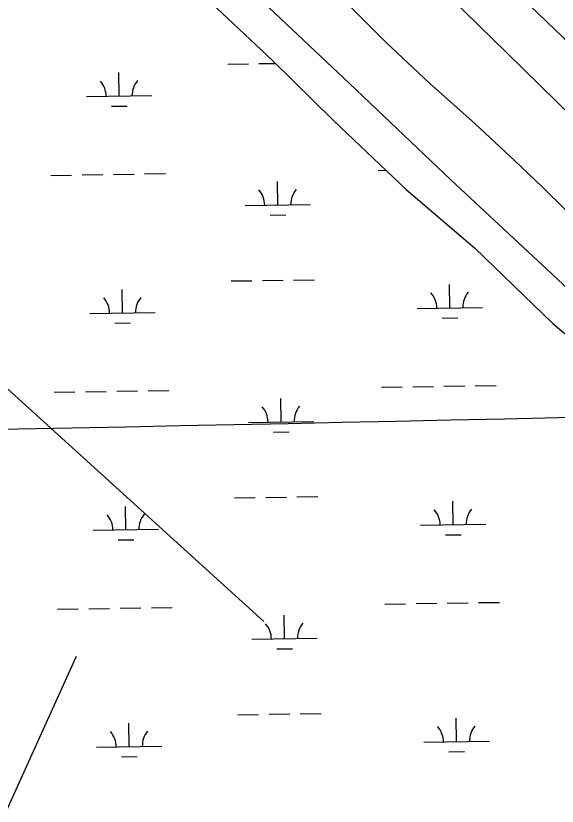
# Model space of a CAD drawing. Extents: x 3823584 to 3861785, y 301729 to 327625.
# Drawn here: x 3854360 to 3855190, y 313046 to 314258 of the extents above; entities that cross this region are included whole.
import ezdxf

# ---------------------------------------------------------------- set-up
doc = ezdxf.new("R2010")
doc.units = 0
for name, color, linetype in [('V-GRID-MAJR', 7, 'Continuous'), ('V-LEVE-TOET', 7, 'Continuous'), ('V-RIVR-IDEN', 7, 'Continuous'), ('V-ROAD-CNTR', 7, 'Continuous'), ('V-TOPO-SHOR', 7, 'Continuous'), ('V-WETL-SWMP', 7, 'Continuous')]:
    doc.layers.add(name, color=color, linetype=linetype)

msp = doc.modelspace()

# ---------------------------------------------------------------- linework, layer by layer
at = {"layer": 'V-GRID-MAJR'}
for points in [[(3854375.376, 307564.97000000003), (3854280.204, 313623.11100000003), (3854185.002, 319683.177), (3854089.801, 325743.239), (3854089.771, 325745.168)], [(3827733.773, 313215.73), (3833043.082, 313295.662), (3838352.38, 313376.366), (3843661.667, 313457.842), (3848970.941, 313540.09), (3854280.204, 313623.11100000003), (3859589.454, 313706.903), (3859589.455, 313706.903)]]:
    msp.add_spline(points, degree=3, dxfattribs=at)
at = {"layer": 'V-LEVE-TOET'}
for points in [[(3855969.384, 313095.01900000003), (3855879.1410000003, 313182.973), (3855738.312, 313323.101), (3855616.7490000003, 313447.925), (3855461.7320000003, 313596.153), (3855320.848, 313731.51900000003), (3855190.14, 313854.862), (3855028.017, 314006.349), (3854871.808, 314154.591), (3854677.518, 314338.196), (3854525.7060000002, 314489.167), (3854361.3850000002, 314656.55), (3854215.27, 314819.755)], [(3854841.3370000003, 314304.843), (3854928.021, 314217.72500000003), (3854994.3540000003, 314155.05), (3855064.66, 314092.72500000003), (3855125.116, 314036.466), (3855167.5, 313995.896), (3855203.205, 313960.957), (3855251.4760000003, 313914.762), (3855306.811, 313861.737), (3855348.041, 313824.355), (3855393.974, 313781.759), (3855426.1520000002, 313750.83), (3855501.514, 313679.715), (3855596.918, 313591.702), (3855676.174, 313514.196), (3855787.259, 313409.729), (3855887.718, 313312.929), (3855969.683, 313229.438), (3856047.773, 313154.069)]]:
    msp.add_lwpolyline(points, dxfattribs=at)
at = {"layer": 'V-ROAD-CNTR'}
for points in [[(3855998.6579631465, 313465.0600445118), (3855998.6579631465, 313465.0600445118), (3855513.03693439, 313924.9931246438), (3854967.8320248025, 314447.7400791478), (3854740.2774799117, 314672.94762873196), (3854483.811992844, 314932.5751094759), (3854219.7055210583, 315200.689573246)], [(3854164.9436305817, 315158.88865684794), (3854709.705541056, 314596.057782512), (3855112.6307352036, 314201.91457079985), (3855318.51732343, 314000.4159737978), (3855687.085586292, 313658.724657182), (3855887.807184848, 313468.5970374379)]]:
    msp.add_lwpolyline(points, dxfattribs=at)
msp.add_spline([(3854116.1287282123, 316942.4040898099), (3854169.422621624, 316931.5211115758), (3854298.8423627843, 316901.8171709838), (3854437.5830853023, 316854.58426545), (3854560.470839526, 316798.18137825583), (3854671.19361808, 316730.1535143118), (3854747.11346624, 316675.9476227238), (3854806.6103472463, 316630.036714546), (3854875.806208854, 316567.34183993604), (3854972.811014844, 316478.0100186), (3855148.5016634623, 316306.8263609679), (3855485.0009904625, 315981.5860114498), (3856075.101810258, 315410.1011544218), (3856623.4737135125, 314884.7812050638), (3857154.4816514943, 314370.3702338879), (3857470.64801916, 314060.5538535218), (3857747.384465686, 313795.587383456), (3858247.579465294, 313313.318347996), (3858629.526701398, 312940.329093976), (3859041.8298767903, 312538.4968976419), (3859429.78910087, 312165.72064319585), (3859613.3237338, 311989.1799962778)], degree=3, dxfattribs=at)
at = {"layer": 'V-TOPO-SHOR'}
msp.add_line((3854213.523, 312749.536), (3854453.3840199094, 313276.24129614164), dxfattribs=at)
msp.add_lwpolyline([(3853061.742, 313042.234), (3853158.222746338, 313202.80431671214), (3853732.3664036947, 314244.2742068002), (3854740.4558485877, 313329.65000845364)], dxfattribs=at)
at = {"layer": 'V-WETL-SWMP'}
for p, q in [((3854638.954963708, 314298.4769670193), (3854753.9809685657, 314189.90297143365)), ((3854753.9809685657, 314189.90297143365), (3854848.0729719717, 314097.5879745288)), ((3854685.1502156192, 314184.3437905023), (3854717.1464125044, 314184.8371309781)), ((3854733.1445109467, 314185.0838012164), (3854758.494516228, 314185.4746659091)), ((3854518.821876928, 314135.34370129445), (3854518.2668688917, 314171.33942279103)), ((3854468.8278192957, 314134.57285680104), (3854568.8159345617, 314136.1145457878)), ((3854507.061201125, 314119.72953254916), (3854531.0583487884, 314120.0995379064)), ((3854848.0729719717, 314097.5879745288), (3854958.9539756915, 313991.84797790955)), ((3854915.6900460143, 314021.37762959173), (3854927.792928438, 314021.5642405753)), ((3854413.8416964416, 314013.63976923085), (3854445.837893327, 314014.1331097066)), ((3854461.83599177, 314014.37977994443), (3854493.832188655, 314014.87312042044)), ((3854509.830287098, 314015.1197906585), (3854541.826483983, 314015.6131311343)), ((3854557.8245824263, 314015.8598013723), (3854589.8207793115, 314016.3531418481)), ((3854761.8987026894, 313968.25833230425), (3854761.3436946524, 314004.25405380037)), ((3854958.9539756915, 313991.84797790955), (3855063.524977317, 313902.4289793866)), ((3854711.904645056, 313967.4874878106), (3854811.8927603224, 313969.0291767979)), ((3854750.138026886, 313952.64416355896), (3854774.135174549, 313953.014168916)), ((3855063.524977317, 313902.4289793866), (3855183.570980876, 313786.3689826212)), ((3854690.2790294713, 313851.7083280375), (3854722.2752263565, 313852.2016685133)), ((3854738.2733247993, 313852.44833875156), (3854770.269521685, 313852.9416792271)), ((3854786.2676201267, 313853.1883494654), (3854818.2638170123, 313853.6816899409)), ((3854523.9506907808, 313802.7082388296), (3854523.395682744, 313838.7039603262)), ((3855025.7990403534, 313810.4460991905), (3855025.2440323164, 313846.4418206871)), ((3854473.956633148, 313801.9373943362), (3854573.944748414, 313803.47908332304)), ((3854975.8049827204, 313809.6752546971), (3855075.7930979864, 313811.21694368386)), ((3855014.0383645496, 313794.8319304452), (3855038.035512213, 313795.20193580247)), ((3854512.190014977, 313787.09407008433), (3854536.1871626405, 313787.4640754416)), ((3855183.570980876, 313786.3689826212), (3855299.880978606, 313688.45698055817)), ((3854418.970510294, 313681.00430676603), (3854450.96670718, 313681.49764724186)), ((3854466.964805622, 313681.7443174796), (3854498.9610025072, 313682.2376579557)), ((3854514.9591009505, 313682.48432819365), (3854546.9552978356, 313682.9776686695)), ((3854562.9533962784, 313683.2243389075), (3854594.9495931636, 313683.7176793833)), ((3854920.818859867, 313688.7421671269), (3854952.8150567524, 313689.2355076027)), ((3854968.8131551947, 313689.4821778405), (3855000.80935208, 313689.9755183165)), ((3855016.8074505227, 313690.22218855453), (3855048.8036474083, 313690.7155290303)), ((3855064.8017458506, 313690.96219926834), (3855096.7979427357, 313691.4555397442)), ((3854767.0275165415, 313635.6228698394), (3854766.472508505, 313671.61859133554)), ((3854717.033458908, 313634.8520253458), (3854817.021574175, 313636.39371433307)), ((3854755.2668407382, 313620.00870109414), (3854779.2639884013, 313620.37870645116)), ((3854695.407843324, 313519.0728655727), (3854727.404040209, 313519.5662060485)), ((3854743.4021386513, 313519.81287628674), (3854775.398335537, 313520.3062167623)), ((3854791.3964339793, 313520.55288700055), (3854823.392630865, 313521.04622747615)), ((3855030.9278542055, 313477.8106367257), (3855030.3728461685, 313513.80635822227)), ((3854529.079504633, 313470.0727763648), (3854528.5244965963, 313506.0684978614)), ((3854980.933796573, 313477.0397922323), (3855080.9219118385, 313478.58148121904)), ((3854479.0854470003, 313469.3019318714), (3854579.0735622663, 313470.8436208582)), ((3855019.167178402, 313462.1964679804), (3855043.1643260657, 313462.56647333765)), ((3854517.3188288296, 313454.4586076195), (3854541.315976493, 313454.8286129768)), ((3854925.947673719, 313356.1067046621), (3854957.9438706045, 313356.60004513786)), ((3854973.9419690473, 313356.84671537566), (3855005.9381659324, 313357.34005585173)), ((3855021.9362643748, 313357.5867260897), (3855053.9324612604, 313358.08006656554)), ((3855069.930559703, 313358.3267368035), (3855101.9267565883, 313358.82007727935)), ((3854424.0993241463, 313348.3688443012), (3854456.095521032, 313348.86218477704)), ((3854472.0936194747, 313349.1088550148), (3854504.08981636, 313349.60219549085)), ((3854520.0879148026, 313349.8488657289), (3854552.0841116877, 313350.34220620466)), ((3854568.082210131, 313350.5888764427), (3854600.0784070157, 313351.08221691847)), ((3854772.156330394, 313302.9874073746), (3854771.601322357, 313338.9831288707)), ((3854722.1622727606, 313302.216562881), (3854822.150388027, 313303.75825186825)), ((3854760.395654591, 313287.37323862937), (3854784.392802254, 313287.7432439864)), ((3854700.536657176, 313186.4374031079), (3854732.532854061, 313186.9307435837)), ((3854748.530952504, 313187.1774138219), (3854780.5271493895, 313187.6707542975)), ((3854796.5252478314, 313187.9174245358), (3854828.521444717, 313188.41076501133)), ((3854534.2083184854, 313137.4373139), (3854533.653310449, 313173.43303539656)), ((3855036.056668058, 313145.17517426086), (3855035.501660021, 313181.17089575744)), ((3854484.2142608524, 313136.6664694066), (3854584.202376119, 313138.2081583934)), ((3854986.062610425, 313144.40432976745), (3855086.050725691, 313145.9460187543)), ((3855024.2959922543, 313129.56100551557), (3855048.293139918, 313129.9310108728)), ((3854522.4476426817, 313121.82314515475), (3854546.444790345, 313122.193150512))]:
    msp.add_line(p, q, dxfattribs=at)
for centre, radius, start, end in [((3854463.5781863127, 314134.9667737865), 35.24628790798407, 0.11153765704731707, 41.65519599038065), ((3854574.050927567, 314136.6701223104), 35.246287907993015, 140.11153465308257, 181.6551929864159), ((3854706.6550120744, 313967.88140479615), 35.24628790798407, 0.11153765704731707, 41.65519599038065), ((3854817.1277533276, 313969.5847533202), 35.246287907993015, 140.11153465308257, 181.6551929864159), ((3854579.179741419, 313804.0346598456), 35.246287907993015, 140.11153465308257, 181.6551929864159), ((3854970.555349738, 313810.0691716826), 35.24628790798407, 0.11153765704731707, 41.65519599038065), ((3855081.028090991, 313811.77252020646), 35.246287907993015, 140.11153465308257, 181.6551929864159), ((3854468.7070001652, 313802.33131132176), 35.24628790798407, 0.11153765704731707, 41.65519599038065), ((3854711.783825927, 313635.2459423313), 35.24628790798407, 0.11153765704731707, 41.65519599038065), ((3854822.2565671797, 313636.94929085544), 35.246287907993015, 140.11153465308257, 181.6551929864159), ((3854975.68416359, 313477.4337092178), 35.24628790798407, 0.11153765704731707, 41.65519599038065), ((3855086.1569048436, 313479.13705774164), 35.246287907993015, 140.11153465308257, 181.6551929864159), ((3854473.8358140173, 313469.69584885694), 35.24628790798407, 0.11153765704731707, 41.65519599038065), ((3854584.308555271, 313471.3991973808), 35.246287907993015, 140.11153465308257, 181.6551929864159), ((3854716.912639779, 313302.6104798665), 35.24628790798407, 0.11153765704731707, 41.65519599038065), ((3854827.3853810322, 313304.3138283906), 35.246287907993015, 140.11153465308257, 181.6551929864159), ((3854478.96462787, 313137.0603863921), 35.24628790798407, 0.11153765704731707, 41.65519599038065), ((3854589.4373691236, 313138.763734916), 35.246287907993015, 140.11153465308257, 181.6551929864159), ((3854980.8129774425, 313144.798246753), 35.24628790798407, 0.11153765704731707, 41.65519599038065), ((3855091.2857186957, 313146.5015952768), 35.246287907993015, 140.11153465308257, 181.6551929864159)]:
    msp.add_arc(centre, radius, start, end, dxfattribs=at)

# ---------------------------------------------------------------- texts
at = {"layer": 'V-RIVR-IDEN'}
msp.add_text('DRAINAGE', height=82.99983200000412, rotation=316.4292801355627, dxfattribs=at).set_placement((3854977.2201025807, 314584.4745241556))

doc.saveas('drawing.dxf')
